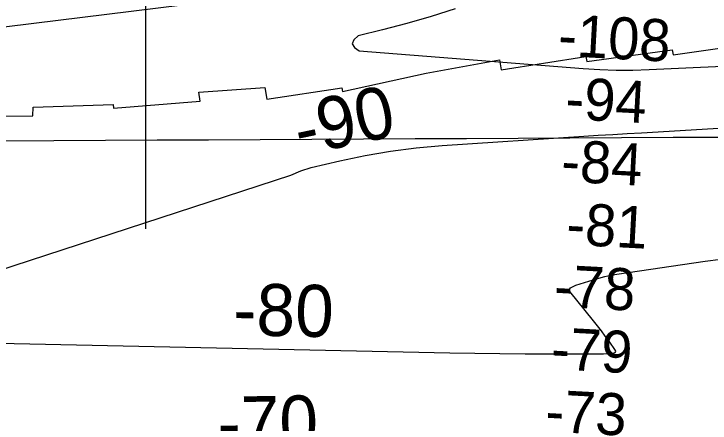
# Model space of a CAD drawing. Extents: x 3445503 to 3483459, y 540493 to 566012.
# Drawn here: x 3463733 to 3464845, y 551564 to 552217 of the extents above; entities that cross this region are included whole.
import ezdxf

# ---------------------------------------------------------------- set-up
doc = ezdxf.new("R2010")
doc.units = 0
for name, color, linetype in [('V-GRID-MAJR', 7, 'Continuous'), ('V-RIVR-RANG', 7, 'Continuous'), ('V-RRAP-RVMT', 7, 'Continuous'), ('V-TOPO-MAJR', 7, 'Continuous'), ('V-TOPO-MINR', 7, 'Continuous'), ('V-TOPO-MINR-IDEN', 7, 'Continuous')]:
    doc.layers.add(name, color=color, linetype=linetype)

msp = doc.modelspace()

# ---------------------------------------------------------------- linework, layer by layer
at = {"layer": 'V-GRID-MAJR'}
msp.add_spline([(3449621.526, 551946.219), (3454896.117, 551971.152), (3460170.705, 551996.853), (3465445.288, 552023.321), (3470719.8680000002, 552050.556), (3475994.444, 552078.558), (3481269.015, 552107.327), (3481269.0160000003, 552107.327)], degree=3, dxfattribs=at)
at = {"layer": 'V-RIVR-RANG'}
msp.add_line((3463942.1501000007, 553203.9476), (3463943.4823, 551873.9483000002), dxfattribs=at)
at = {"layer": 'V-RRAP-RVMT'}
for points in [[(3464646.7600000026, 552149.0120000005), (3464648.2060000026, 552140.9380000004), (3464784.4680000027, 552159.6510000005), (3464786.1640000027, 552151.7560000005), (3464886.7340000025, 552165.8540000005), (3464977.6250000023, 552173.9130000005), (3465146.1300000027, 552171.0530000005), (3465146.9480000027, 552191.9290000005), (3465268.5040000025, 552189.3050000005), (3465268.7610000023, 552174.5520000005), (3465424.9210000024, 552170.0880000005), (3465425.5800000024, 552189.0540000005), (3465556.3670000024, 552185.3230000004), (3465557.3420000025, 552199.5280000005), (3465698.3680000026, 552194.8180000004), (3465698.7680000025, 552209.2950000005), (3465840.3340000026, 552205.5630000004), (3465840.2200000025, 552209.0660000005), (3465973.5580000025, 552204.3200000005), (3465973.9790000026, 552200.1390000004), (3466132.1650000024, 552198.3460000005), (3466132.4040000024, 552217.2440000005), (3466278.3670000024, 552214.8410000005), (3466278.9391641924, 552229.1431460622)], [(3464133.8501196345, 552099.653066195), (3464136.9410000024, 552080.5410000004), (3464256.8040000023, 552099.0140000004), (3464258.2110000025, 552092.9890000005), (3464391.6840000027, 552122.4940000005), (3464508.7410000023, 552143.4870000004), (3464511.6660000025, 552127.7670000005), (3464646.7600000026, 552149.0120000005)], [(3463388.535293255, 552065.0006638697), (3463449.2600000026, 552063.4660000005), (3463449.2750000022, 552060.9720000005), (3463605.1740000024, 552054.2160000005), (3463605.2450000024, 552052.9190000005), (3463763.3700000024, 552053.9410000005), (3463763.7860000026, 552068.0900000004), (3463891.7500000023, 552072.4650000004), (3463892.4070000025, 552066.3990000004), (3464030.6180000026, 552077.5250000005), (3464028.5040000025, 552092.1200000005), (3464133.8501196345, 552099.653066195)]]:
    msp.add_lwpolyline(points, dxfattribs=at)
at = {"layer": 'V-TOPO-MAJR'}
msp.add_lwpolyline([(3464437.9108343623, 552224.9134129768), (3464399.5525882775, 552212.9345522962), (3464360.998572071, 552201.6608141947), (3464322.1509006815, 552191.4447599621), (3464283.1074591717, 552181.9338283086), (3464276.268150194, 552175.3365531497), (3464273.5922056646, 552169.0460684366), (3464277.1613078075, 552163.215769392), (3464284.893774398, 552157.6922607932), (3464642.470031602, 552129.6846136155), (3464668.8516846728, 552128.1162376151), (3464695.243643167, 552127.2088949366), (3464721.6510597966, 552127.293102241), (3464748.0687818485, 552128.0383428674), (3464924.1652910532, 552136.3191354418)], dxfattribs=at)
at = {"layer": 'V-TOPO-MINR'}
for points in [[(3465317.526965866, 552174.6972185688), (3465311.3703582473, 552181.3246556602), (3465303.836847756, 552186.9918925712), (3465258.358889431, 552211.9342489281), (3465226.243788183, 552227.4220099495), (3465193.3353527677, 552240.5806555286), (3465159.236916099, 552250.2456279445), (3465124.3451452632, 552257.5814849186), (3464750.4529851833, 552315.9763332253), (3464728.3467768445, 552318.4473468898), (3464706.2275740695, 552319.6343208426), (3464684.0888796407, 552318.8952352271), (3464661.9371907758, 552316.8721098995), (3464512.1168496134, 552296.5698678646), (3464496.806967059, 552293.9517885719), (3464481.673937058, 552290.6410874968), (3463682.278853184, 552191.342002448)], [(3463680.9061611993, 551798.1088874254), (3464175.4250642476, 551959.3141892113), (3464191.3231406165, 551966.2221695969), (3464208.048726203, 551971.5657639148), (3464253.840802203, 551982.3814481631), (3464294.2711538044, 551990.8681591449), (3464334.905173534, 551997.9943767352), (3464375.844695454, 552003.0798542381), (3464416.9878855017, 552006.8048383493), (3464643.669652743, 552021.6181791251), (3464666.6220540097, 552023.093920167), (3464689.576439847, 552024.5375689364), (3464712.533802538, 552025.9330792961), (3464735.493149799, 552027.2964973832), (3464867.8973026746, 552035.0198801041)], [(3463683.734359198, 551691.9687014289), (3464429.3648843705, 551675.92655513), (3464469.458160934, 551675.1872421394), (3464509.553288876, 551674.6122599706), (3464549.6511938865, 551674.283774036), (3464589.7509502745, 551674.1196189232), (3464664.8230488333, 551674.043058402), (3464667.387142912, 551674.0685944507), (3464669.949902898, 551674.1316246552), (3464672.510661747, 551674.2508960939), (3464675.0700865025, 551674.4076616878), (3464689.5127929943, 551675.4515510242), (3464693.598239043, 551676.5740984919), (3464694.569445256, 551677.7829868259), (3464694.287420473, 551679.3078194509), (3464683.7740957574, 551694.2628613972), (3464677.813599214, 551702.5613366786), (3464671.742830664, 551710.7765824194), (3464665.506654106, 551718.8669838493), (3464659.1602055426, 551726.8741557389), (3464621.2903011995, 551773.6705208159), (3464620.4236351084, 551776.921643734), (3464622.265186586, 551779.7375980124), (3464626.2636013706, 551781.9544758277), (3464630.5175086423, 551783.629629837), (3464658.3370143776, 551792.5284732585), (3464667.67774105, 551795.2648793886), (3464677.0903873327, 551797.6908479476), (3464686.610913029, 551799.6511601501), (3464696.2033583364, 551801.3010347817), (3464837.516201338, 551822.0399951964), (3464887.4030950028, 551828.7367965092)]]:
    msp.add_lwpolyline(points, dxfattribs=at)

# ---------------------------------------------------------------- texts
at = {"layer": 'V-RIVR-RANG'}
for s, p in [('-108', (3464601.2954165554, 552150.0092592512)), ('-94', (3464612.829617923, 552049.2495960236)), ('-84', (3464606.1890055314, 551949.46194453)), ('-81', (3464614.297966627, 551848.8864139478)), ('-78', (3464594.7506024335, 551749.7890316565)), ('-79', (3464589.9528117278, 551649.9027702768)), ('-73', (3464580.941571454, 551550.2419029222))]:
    msp.add_text(s, height=67.00000000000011, rotation=356.9386666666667, dxfattribs=at).set_placement(p)
at = {"layer": 'V-TOPO-MINR-IDEN'}
for s, rotation, p in [('-90', 11.854807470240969, (3464189.851282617, 551990.1516614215)), ('-80', 358.76747871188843, (3464082.8864318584, 551704.1357970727)), ('-70', 0.9662836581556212, (3464059.18009508, 551522.6007704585))]:
    msp.add_text(s, height=83, rotation=rotation, dxfattribs=at).set_placement(p)

doc.saveas('drawing.dxf')
